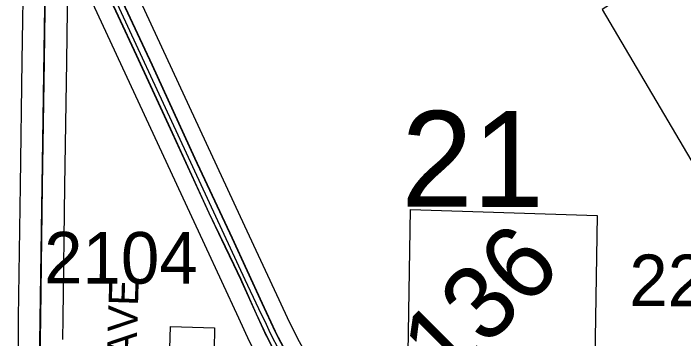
# Model space of a CAD drawing. Extents: x -157.2 to -99.3, y 12.2 to 46.2.
# Drawn here: x -144.882 to -143.974, y 25.482 to 25.924 of the extents above; entities that cross this region are included whole.
import ezdxf

# ---------------------------------------------------------------- set-up
doc = ezdxf.new("R2010")
doc.units = 0
for name, color, linetype in [('tdCoCorpBndry', 7, 'Continuous'), ('tdCoDivCarto', 7, 'Continuous'), ('tdCoInt', 7, 'Continuous'), ('tdCoIntCL', 7, 'Continuous'), ('tdCoIntRte', 7, 'Continuous'), ('tdCoPipe', 7, 'Continuous'), ('tdCoSecRdNmbr', 7, 'Continuous'), ('tdCoSecRdTxt', 7, 'Continuous'), ('tdCoSecRteBand', 7, 'Continuous'), ('tdCoSecRteCL', 7, 'Continuous'), ('tdCoSectLine', 7, 'Continuous'), ('tdCoSectNmbr', 7, 'Continuous'), ('tdCoSurfGravel', 7, 'Continuous'), ('tdStHwyIntRefPost1', 7, 'Continuous')]:
    doc.layers.add(name, color=color, linetype=linetype)

msp = doc.modelspace()

# ---------------------------------------------------------------- linework, layer by layer
at = {"layer": 'tdCoCorpBndry'}
msp.add_lwpolyline([(-144.34762, 25.43512), (-144.34407, 25.65754), (-144.09107, 25.64969), (-144.09904, 25.14976)], dxfattribs=at)
at = {"layer": 'tdCoDivCarto'}
for points in [[(-144.52683, 25.49217), (-144.54457, 25.53015), (-144.58526, 25.61868), (-144.63581, 25.72694), (-144.69352, 25.85345), (-144.7532, 25.98144), (-144.80967, 26.10252), (-144.86762, 26.22829), (-144.88858, 26.27292), (-144.92558, 26.35381), (-144.95443, 26.41571), (-144.98427, 26.47983), (-145.00622, 26.52841), (-145.04469, 26.61004), (-145.0585, 26.64012), (-145.08143, 26.68648), (-145.10239, 26.72619), (-145.16824, 26.84431), (-145.23852, 26.96885), (-145.25652, 27.00066), (-145.30954, 27.09634), (-145.38352, 27.22631), (-145.45529, 27.3538), (-145.53026, 27.48697)], [(-144.52683, 25.49217), (-144.54457, 25.53015), (-144.58526, 25.61868), (-144.63581, 25.72694), (-144.69352, 25.85345), (-144.7532, 25.98144), (-144.80967, 26.10252), (-144.86762, 26.22829), (-144.88858, 26.27292), (-144.92558, 26.35381), (-144.95443, 26.41571), (-144.98427, 26.47983), (-145.00622, 26.52841), (-145.04469, 26.61004), (-145.0585, 26.64012), (-145.08143, 26.68648), (-145.10239, 26.72619), (-145.16824, 26.84431), (-145.23852, 26.96885), (-145.25652, 27.00066), (-145.30954, 27.09634), (-145.38352, 27.22631), (-145.45529, 27.3538), (-145.53026, 27.48697)], [(-144.9352, 26.34115), (-144.88218, 26.22673), (-144.84223, 26.14017), (-144.8225, 26.09874), (-144.79019, 26.0287), (-144.76529, 25.97445), (-144.71547, 25.86693), (-144.66936, 25.76705), (-144.61708, 25.65337), (-144.5951, 25.60742), (-144.58349, 25.58313), (-144.57392, 25.56311), (-144.57258, 25.56012)], [(-144.9352, 26.34115), (-144.88218, 26.22673), (-144.84223, 26.14017), (-144.8225, 26.09874), (-144.79019, 26.0287), (-144.76529, 25.97445), (-144.71547, 25.86693), (-144.66936, 25.76705), (-144.61708, 25.65337), (-144.5951, 25.60742), (-144.58349, 25.58313), (-144.57392, 25.56311), (-144.57258, 25.56012)], [(-144.57258, 25.56012), (-144.55296, 25.51625), (-144.53903, 25.48647)], [(-144.57258, 25.56012), (-144.55296, 25.51625), (-144.53903, 25.48647)], [(-144.53903, 25.48647), (-144.53866, 25.48567), (-144.52386, 25.45584), (-144.50783, 25.42871), (-144.49057, 25.40109), (-144.47133, 25.37396), (-144.46717, 25.36862)], [(-144.53903, 25.48647), (-144.53866, 25.48567), (-144.52386, 25.45584), (-144.50783, 25.42871), (-144.49057, 25.40109), (-144.47133, 25.37396), (-144.46717, 25.36862)], [(-144.45525, 25.37731), (-144.46244, 25.38759), (-144.46417, 25.39007), (-144.48884, 25.42386), (-144.50486, 25.45024), (-144.52292, 25.48398), (-144.52361, 25.48526), (-144.52683, 25.49217)], [(-144.45525, 25.37731), (-144.46244, 25.38759), (-144.46417, 25.39007), (-144.48884, 25.42386), (-144.50486, 25.45024), (-144.52292, 25.48398), (-144.52361, 25.48526), (-144.52683, 25.49217)]]:
    msp.add_lwpolyline(points, dxfattribs=at)
at = {"layer": 'tdCoInt'}
for points in [[(-144.28832, 25.20656), (-144.36582, 25.29996), (-144.39189, 25.33237), (-144.43977, 25.39207), (-144.45431, 25.41137), (-144.47449, 25.44241), (-144.49459, 25.47834), (-144.50804, 25.5047), (-144.52213, 25.53529), (-144.56844, 25.63511), (-144.80814, 26.15246), (-144.82159, 26.18064), (-144.84779, 26.23982), (-145.02035, 26.61316), (-145.04661, 26.66851), (-145.08115, 26.73519), (-145.09385, 26.75815), (-145.25164, 27.03729), (-145.349, 27.21408), (-145.40573, 27.31251), (-145.50322, 27.48528)], [(-144.36771, 25.20827), (-144.41229, 25.262), (-144.43867, 25.2948), (-144.48714, 25.35524), (-144.50348, 25.37693), (-144.52588, 25.41137), (-144.54752, 25.45005), (-144.56203, 25.4785), (-144.57659, 25.51012), (-144.62287, 25.60987), (-144.86243, 26.12693), (-144.8761, 26.15556), (-144.90246, 26.21508), (-145.07469, 26.58771), (-145.10037, 26.64185), (-145.13404, 26.70686), (-145.14622, 26.72885), (-145.30403, 27.00806), (-145.40127, 27.18463), (-145.45785, 27.28278), (-145.55557, 27.45597)]]:
    msp.add_lwpolyline(points, dxfattribs=at)
at = {"layer": 'tdCoIntCL'}
msp.add_lwpolyline([(-144.46328, 25.37195), (-144.47941, 25.39458), (-144.48991, 25.40974), (-144.4997, 25.42549), (-144.5094, 25.44259), (-144.53351, 25.48923), (-144.53934, 25.50154), (-144.54936, 25.52271), (-144.56791, 25.56238), (-144.83529, 26.13969), (-144.84885, 26.1681), (-144.87513, 26.22745), (-145.04752, 26.60044), (-145.07349, 26.65518), (-145.10759, 26.72103), (-145.12003, 26.7435), (-145.27783, 27.02267), (-145.37513, 27.19936), (-145.43179, 27.29765), (-145.52939, 27.47063)], dxfattribs=at)
at = {"layer": 'tdCoIntRte'}
for points in [[(-144.50524, 25.45024), (-144.5233, 25.48398), (-144.52399, 25.48526), (-144.52721, 25.49217), (-144.54495, 25.53015), (-144.58564, 25.61868), (-144.63619, 25.72694), (-144.6939, 25.85345), (-144.75358, 25.98144)], [(-144.50524, 25.45024), (-144.5233, 25.48398), (-144.52399, 25.48526), (-144.52721, 25.49217), (-144.54495, 25.53015), (-144.58564, 25.61868), (-144.63619, 25.72694), (-144.6939, 25.85345), (-144.75358, 25.98144)], [(-144.76567, 25.97445), (-144.71585, 25.86693), (-144.66974, 25.76705), (-144.61745, 25.65337), (-144.59548, 25.60742), (-144.58387, 25.58313), (-144.5743, 25.56311), (-144.57296, 25.56012), (-144.55334, 25.51625), (-144.53941, 25.48647), (-144.53903, 25.48567), (-144.52424, 25.45584)], [(-144.76567, 25.97445), (-144.71585, 25.86693), (-144.66974, 25.76705), (-144.61745, 25.65337), (-144.59548, 25.60742), (-144.58387, 25.58313), (-144.5743, 25.56311), (-144.57296, 25.56012), (-144.55334, 25.51625), (-144.53941, 25.48647), (-144.53903, 25.48567), (-144.52424, 25.45584)]]:
    msp.add_lwpolyline(points, dxfattribs=at)
at = {"layer": 'tdCoPipe'}
msp.add_lwpolyline([(-144.53166, 38.18316), (-143.59277, 36.8918), (-143.60993, 34.8602), (-143.44017, 34.54149), (-143.56937, 34.33037), (-143.5634, 33.7239), (-143.46666, 33.49933), (-143.56555, 33.41685), (-143.47553, 33.17056), (-143.45495, 32.21857), (-143.51221, 31.39679), (-143.69384, 30.99394), (-143.68109, 29.9265), (-143.73472, 27.64063), (-143.73615, 26.8708), (-143.92172, 26.77322), (-143.81828, 26.50852), (-143.81165, 26.10341), (-144.08392, 25.92891), (-143.05566, 24.1836)], dxfattribs=at)
at = {"layer": 'tdCoSecRteBand'}
for points in [[(-144.92766, 25.20658), (-144.8798, 25.20507), (-144.87718, 25.33806), (-144.87546, 25.48166), (-144.87521, 25.51096), (-144.87521, 25.51104), (-144.87521, 25.51112), (-144.87274, 25.69015), (-144.87274, 25.69016), (-144.87274, 25.69018), (-144.87027, 25.85959), (-144.86831, 25.99846)], [(-144.80831, 25.99782), (-144.81028, 25.85873), (-144.81028, 25.85873), (-144.81028, 25.85872), (-144.81275, 25.68931), (-144.81521, 25.51037), (-144.81546, 25.4811)], [(-144.67027, 25.46888), (-144.66943, 25.49887), (-144.60945, 25.49719), (-144.61029, 25.4672)]]:
    msp.add_lwpolyline(points, dxfattribs=at)
at = {"layer": 'tdCoSecRteCL'}
msp.add_lwpolyline([(-144.85043, 25.17406), (-144.85014, 25.18715), (-144.84718, 25.33759), (-144.84546, 25.48136), (-144.84521, 25.5107), (-144.84274, 25.68974), (-144.84028, 25.85916), (-144.83831, 25.99824), (-144.83831, 26.0054), (-144.83978, 26.0086), (-144.84077, 26.01131)], dxfattribs=at)
at = {"layer": 'tdCoSectLine'}
msp.add_lwpolyline([(-144.85081, 25.17406), (-144.83601, 26.17654)], dxfattribs=at)
at = {"layer": 'tdCoSurfGravel'}
msp.add_lwpolyline([(-144.85043, 25.17406), (-144.85014, 25.18715), (-144.84718, 25.33759), (-144.84546, 25.48136), (-144.84521, 25.5107), (-144.84274, 25.68974), (-144.84028, 25.85916), (-144.83831, 25.99824), (-144.83831, 26.0054), (-144.83978, 26.0086), (-144.84077, 26.01131)], dxfattribs=at)

# ---------------------------------------------------------------- texts
at = {"layer": 'tdCoSecRdNmbr'}
for s, rotation, p in [('2104', 359.88947, (-144.84069, 25.55737)), ('2204', 359.89006, (-144.04738, 25.52662))]:
    msp.add_text(s, height=0.07, rotation=rotation, dxfattribs=at).set_placement(p)
at = {"layer": 'tdCoSecRdTxt'}
msp.add_text('BURNETT AVE', height=0.04, rotation=88.22403, dxfattribs=at).set_placement((-144.72386, 25.18809))
at = {"layer": 'tdCoSectNmbr'}
msp.add_text('21', height=0.13, rotation=359.88979, dxfattribs=at).set_placement((-144.3564, 25.66151))
at = {"layer": 'tdStHwyIntRefPost1'}
msp.add_text('‒‒136', height=0.1, rotation=45, dxfattribs=at).set_placement((-144.39957, 25.31271))

doc.saveas('drawing.dxf')
